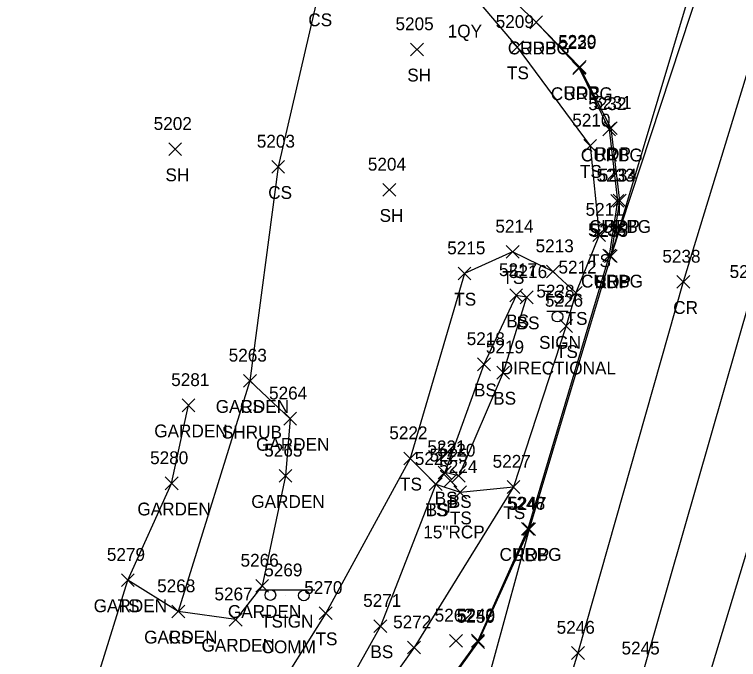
# Model space of a CAD drawing. Extents: x 1462089 to 1464015, y 730534 to 736144.
# Drawn here: x 1462431.4 to 1462544.3, y 731195.5 to 731296.2 of the extents above; entities that cross this region are included whole.
import ezdxf

# ---------------------------------------------------------------- set-up
doc = ezdxf.new("R2010")
doc.units = 0
for name, color, linetype in [('D_A', 7, 'Continuous'), ('D_C', 7, 'Continuous'), ('D_I', 7, 'Continuous'), ('D_TIC', 7, 'Continuous'), ('L_A', 7, 'Continuous'), ('L_C', 7, 'Continuous'), ('L_I', 7, 'Continuous'), ('L_TIC', 7, 'Continuous'), ('LAPB', 7, 'Continuous'), ('LELB', 7, 'Continuous'), ('P_A', 7, 'Continuous'), ('P_I', 7, 'Continuous'), ('P_TIC', 7, 'Continuous'), ('PET', 7, 'Continuous'), ('PRC', 7, 'Continuous'), ('PSP', 7, 'Continuous'), ('R_A', 7, 'Continuous'), ('R_I', 7, 'Continuous'), ('R_TIC', 7, 'Continuous'), ('RC', 7, 'Continuous'), ('S_A', 7, 'Continuous'), ('S_C', 7, 'Continuous'), ('S_I', 7, 'Continuous'), ('SSGN', 7, 'Continuous'), ('U_I', 7, 'Continuous'), ('UDEFAULT', 7, 'Continuous')]:
    doc.layers.add(name, color=color, linetype=linetype)

msp = doc.modelspace()

# ---------------------------------------------------------------- linework, layer by layer
at = {"layer": 'D_TIC'}
for points in [[(1462498.38, 731222.43), (1462500.38, 731224.43)], [(1462500.38, 731222.43), (1462498.38, 731224.43)]]:
    msp.add_lwpolyline(points, dxfattribs=at)
at = {"layer": 'L_TIC'}
for points in [[(1462508.79, 731290.05), (1462510.79, 731292.05)], [(1462510.79, 731290.05), (1462508.79, 731292.05)], [(1462493.16, 731289.7), (1462495.16, 731291.7)], [(1462495.16, 731289.7), (1462493.16, 731291.7)], [(1462455.47, 731274.14), (1462457.47, 731276.14)], [(1462457.47, 731274.14), (1462455.47, 731276.14)], [(1462520.16, 731274.67), (1462522.16, 731276.67)], [(1462522.16, 731274.67), (1462520.16, 731276.67)], [(1462471.54, 731271.38), (1462473.54, 731273.38)], [(1462473.54, 731271.38), (1462471.54, 731273.38)], [(1462488.85, 731267.8), (1462490.85, 731269.8)], [(1462490.85, 731267.8), (1462488.85, 731269.8)], [(1462521.58, 731260.75), (1462523.58, 731262.75)], [(1462523.58, 731260.75), (1462521.58, 731262.75)], [(1462508.08, 731258.12), (1462510.08, 731260.12)], [(1462510.08, 731258.12), (1462508.08, 731260.12)], [(1462514.36, 731255.06), (1462516.36, 731257.06)], [(1462516.36, 731255.06), (1462514.36, 731257.06)], [(1462500.57, 731254.74), (1462502.57, 731256.74)], [(1462502.57, 731254.74), (1462500.57, 731256.74)], [(1462517.92, 731251.74), (1462519.92, 731253.74)], [(1462519.92, 731251.74), (1462517.92, 731253.74)], [(1462517.92, 731251.74), (1462519.92, 731253.74)], [(1462519.92, 731251.74), (1462517.92, 731253.74)], [(1462508.64, 731251.34), (1462510.64, 731253.34)], [(1462510.64, 731251.34), (1462508.64, 731253.34)], [(1462510.26, 731251.04), (1462512.26, 731253.04)], [(1462512.26, 731251.04), (1462510.26, 731253.04)], [(1462510.26, 731251.04), (1462512.26, 731253.04)], [(1462512.26, 731251.04), (1462510.26, 731253.04)], [(1462516.42, 731246.57), (1462518.42, 731248.57)], [(1462518.42, 731246.57), (1462516.42, 731248.57)], [(1462503.61, 731240.58), (1462505.61, 731242.58)], [(1462505.61, 731240.58), (1462503.61, 731242.58)], [(1462506.61, 731239.29), (1462508.61, 731241.29)], [(1462508.61, 731239.29), (1462506.61, 731241.29)], [(1462467.13, 731238.01), (1462469.13, 731240.01)], [(1462469.13, 731238.01), (1462467.13, 731240.01)], [(1462467.13, 731238.01), (1462469.13, 731240.01)], [(1462469.13, 731238.01), (1462467.13, 731240.01)], [(1462457.55, 731234.19), (1462459.55, 731236.19)], [(1462459.55, 731234.19), (1462457.55, 731236.19)], [(1462473.41, 731232.1), (1462475.41, 731234.1)], [(1462475.41, 731232.1), (1462473.41, 731234.1)], [(1462492.12, 731225.9), (1462494.12, 731227.9)], [(1462494.12, 731225.9), (1462492.12, 731227.9)], [(1462492.12, 731225.9), (1462494.12, 731227.9)], [(1462494.12, 731225.9), (1462492.12, 731227.9)], [(1462472.67, 731223.18), (1462474.67, 731225.18)], [(1462474.67, 731223.18), (1462472.67, 731225.18)], [(1462497.49, 731223.71), (1462499.49, 731225.71)], [(1462499.49, 731223.71), (1462497.49, 731225.71)], [(1462497.49, 731223.71), (1462499.49, 731225.71)], [(1462499.49, 731223.71), (1462497.49, 731225.71)], [(1462499.68, 731223.19), (1462501.68, 731225.19)], [(1462501.68, 731223.19), (1462499.68, 731225.19)], [(1462454.92, 731222.01), (1462456.92, 731224.01)], [(1462456.92, 731222.01), (1462454.92, 731224.01)], [(1462496.09, 731221.89), (1462498.09, 731223.89)], [(1462498.09, 731221.89), (1462496.09, 731223.89)], [(1462496.09, 731221.89), (1462498.09, 731223.89)], [(1462498.09, 731221.89), (1462496.09, 731223.89)], [(1462508.22, 731221.45), (1462510.22, 731223.45)], [(1462510.22, 731221.45), (1462508.22, 731223.45)], [(1462508.22, 731221.45), (1462510.22, 731223.45)], [(1462510.22, 731221.45), (1462508.22, 731223.45)], [(1462499.89, 731220.62), (1462501.89, 731222.62)], [(1462501.89, 731220.62), (1462499.89, 731222.62)], [(1462448.1, 731206.92), (1462450.1, 731208.92)], [(1462450.1, 731206.92), (1462448.1, 731208.92)], [(1462448.1, 731206.92), (1462450.1, 731208.92)], [(1462450.1, 731206.92), (1462448.1, 731208.92)], [(1462469.03, 731206.02), (1462471.03, 731208.02)], [(1462471.03, 731206.02), (1462469.03, 731208.02)], [(1462455.97, 731202.03), (1462457.97, 731204.03)], [(1462457.97, 731202.03), (1462455.97, 731204.03)], [(1462455.97, 731202.03), (1462457.97, 731204.03)], [(1462457.97, 731202.03), (1462455.97, 731204.03)], [(1462478.94, 731201.76), (1462480.94, 731203.76)], [(1462480.94, 731201.76), (1462478.94, 731203.76)], [(1462464.91, 731200.76), (1462466.91, 731202.76)], [(1462466.91, 731200.76), (1462464.91, 731202.76)], [(1462487.47, 731199.75), (1462489.47, 731201.75)], [(1462489.47, 731199.75), (1462487.47, 731201.75)], [(1462492.71, 731196.4), (1462494.71, 731198.4)], [(1462494.71, 731196.4), (1462492.71, 731198.4)]]:
    msp.add_lwpolyline(points, dxfattribs=at)
at = {"layer": 'LAPB'}
msp.add_lwpolyline([(1462468.13, 731239.01), (1462474.41, 731233.1), (1462473.67, 731224.18), (1462470.03, 731207.02), (1462465.91, 731201.76), (1462456.97, 731203.03), (1462449.1, 731207.92), (1462455.92, 731223.01), (1462458.55, 731235.19)], dxfattribs=at)
at = {"layer": 'LELB'}
for points in [[(1462469.96, 731320.89), (1462481.75, 731313.7), (1462500.92, 731301.56), (1462509.79, 731291.05), (1462521.16, 731275.67), (1462522.58, 731261.75), (1462518.92, 731252.74), (1462517.42, 731247.57), (1462509.22, 731222.45), (1462493.71, 731197.4), (1462483.1, 731182.49), (1462458.9, 731167.14), (1462446.31, 731163.57), (1462437.33, 731156.38), (1462422.91, 731147.67), (1462410.95, 731131.79), (1462405.84, 731117.78), (1462400.97, 731091.72), (1462399.8, 731078.68)], [(1462481.75, 731313.7), (1462478.79, 731299.32), (1462472.54, 731272.38), (1462468.13, 731239.01), (1462456.97, 731203.03)], [(1462518.92, 731252.74), (1462515.36, 731256.06), (1462509.08, 731259.12), (1462501.57, 731255.74), (1462493.12, 731226.9), (1462479.94, 731202.76), (1462471.29, 731188.94), (1462454.53, 731182.21), (1462439.9, 731174.95), (1462421.08, 731161.18), (1462416.72, 731154.25), (1462404.51, 731136.3), (1462402.49, 731117.3), (1462393.94, 731092.91), (1462391.31, 731079.07), (1462386.09, 731057.45)], [(1462511.26, 731252.04), (1462509.64, 731252.34), (1462504.61, 731241.58), (1462498.49, 731224.71), (1462497.09, 731222.89), (1462488.47, 731200.75), (1462479.7, 731185.03), (1462458.23, 731171.28), (1462446.31, 731163.57), (1462435.33, 731158.03), (1462421.74, 731149.76), (1462409.59, 731132.16), (1462405.84, 731117.78), (1462398.93, 731092.22), (1462395.96, 731078.72), (1462388.79, 731056.92)], [(1462511.26, 731252.04), (1462507.61, 731240.29), (1462500.68, 731224.19), (1462498.49, 731224.71)], [(1462493.12, 731226.9), (1462497.09, 731222.89), (1462500.89, 731221.62), (1462509.22, 731222.45)], [(1462439.9, 731174.95), (1462442.55, 731186.85), (1462449.1, 731207.92)]]:
    msp.add_lwpolyline(points, dxfattribs=at)
at = {"layer": 'P_TIC'}
for points in [[(1462511.75, 731293.93), (1462513.75, 731295.93)], [(1462513.75, 731293.93), (1462511.75, 731295.93)], [(1462518.52, 731286.96), (1462520.52, 731288.96)], [(1462520.52, 731286.96), (1462518.52, 731288.96)], [(1462523.37, 731277.42), (1462525.37, 731279.42)], [(1462525.37, 731277.42), (1462523.37, 731279.42)], [(1462524.76, 731266.1), (1462526.76, 731268.1)], [(1462526.76, 731266.1), (1462524.76, 731268.1)], [(1462523.38, 731257.46), (1462525.38, 731259.46)], [(1462525.38, 731257.46), (1462523.38, 731259.46)], [(1462523.38, 731257.46), (1462525.38, 731259.46)], [(1462525.38, 731257.46), (1462523.38, 731259.46)], [(1462523.38, 731257.46), (1462525.38, 731259.46)], [(1462525.38, 731257.46), (1462523.38, 731259.46)], [(1462534.68, 731253.44), (1462536.68, 731255.44)], [(1462536.68, 731253.44), (1462534.68, 731255.44)], [(1462510.66, 731214.87), (1462512.66, 731216.87)], [(1462512.66, 731214.87), (1462510.66, 731216.87)], [(1462510.66, 731214.87), (1462512.66, 731216.87)], [(1462512.66, 731214.87), (1462510.66, 731216.87)], [(1462502.71, 731197.27), (1462504.71, 731199.27)], [(1462504.71, 731197.27), (1462502.71, 731199.27)], [(1462518.26, 731195.56), (1462520.26, 731197.56)], [(1462520.26, 731195.56), (1462518.26, 731197.56)]]:
    msp.add_lwpolyline(points, dxfattribs=at)
at = {"layer": 'PET'}
for points in [[(1462737.3, 731963.43), (1462717.1, 731889.53), (1462708.57, 731860.87), (1462695.15, 731815.71), (1462691.04, 731802.03), (1462676.87, 731754.3), (1462666.22, 731719.35), (1462652.4, 731671.38), (1462641.38, 731635.73), (1462629.68, 731597.19), (1462612.66, 731543.57), (1462596.76, 731494.09), (1462582.57, 731446.88), (1462571.37, 731410.94), (1462559.84, 731372.74), (1462542.97, 731314.95), (1462524.38, 731258.46), (1462511.66, 731215.87), (1462491.67, 731142.68)], [(1462470.91, 731324.28), (1462502.18, 731305.05), (1462512.75, 731294.93), (1462519.52, 731287.96), (1462524.37, 731278.42), (1462525.76, 731267.1), (1462524.38, 731258.46)], [(1462511.66, 731215.87), (1462503.71, 731198.27), (1462494.96, 731186.15), (1462485.99, 731177.44), (1462472.14, 731168.91), (1462464.38, 731165.52), (1462461.38, 731164.62), (1462435.96, 731153.62), (1462425.08, 731144.55), (1462419.78, 731137.93), (1462416.41, 731133.17), (1462409.32, 731116.8), (1462403.61, 731090.05), (1462401.41, 731079.77), (1462394.86, 731054.21)]]:
    msp.add_lwpolyline(points, dxfattribs=at)
at = {"layer": 'PRC'}
for points in [[(1462748.95, 731961.52), (1462736.51, 731921.31), (1462728.4, 731886.37), (1462719.05, 731858.42), (1462705.39, 731810.89), (1462700.84, 731800.17), (1462687.61, 731751.7), (1462676.23, 731715.79), (1462662.62, 731667.96), (1462651.17, 731633.33), (1462639.17, 731589.06), (1462623.34, 731538.88), (1462607.5, 731490.67), (1462593.43, 731442.93), (1462581.6, 731409.03), (1462569.17, 731365.29), (1462553.75, 731313.65), (1462535.68, 731254.44), (1462519.26, 731196.56), (1462502.24, 731140.65), (1462491.59, 731093.41)], [(1462761.02, 731958.42), (1462747.81, 731917.01), (1462738.76, 731883.17), (1462729.11, 731854.95), (1462715.07, 731806.48), (1462712.12, 731796.98), (1462698.11, 731749.33), (1462686.28, 731711.96), (1462673.04, 731665.23), (1462661.99, 731629.57), (1462648.47, 731585.76), (1462633.36, 731535.92), (1462617.82, 731486.9), (1462603.28, 731439.32), (1462592.21, 731404.81), (1462578.75, 731359.84), (1462563.85, 731311.63), (1462546.16, 731252.05), (1462529.31, 731193.32), (1462512.83, 731138.46), (1462500.46, 731089.18), (1462489.91, 731049.97), (1462473.45, 730997.55), (1462460.79, 730938.78)], [(1462772.41, 731954.34), (1462759.38, 731913.09), (1462748.7, 731879.95), (1462739.42, 731851.91), (1462725.15, 731803.68), (1462721.86, 731793.61), (1462708.1, 731747.06), (1462696.47, 731709.22), (1462683.6, 731662.38), (1462671.41, 731625.3), (1462657.42, 731580.81), (1462643.06, 731532.94), (1462627.44, 731482.74), (1462613.37, 731434.9), (1462602.35, 731399.64), (1462589.57, 731355.87), (1462573.75, 731306.68), (1462555.88, 731246.43), (1462538.49, 731188.95), (1462522.11, 731136.27), (1462509.01, 731086.5)]]:
    msp.add_lwpolyline(points, dxfattribs=at)
at = {"layer": 'PSP'}
msp.add_lwpolyline([(1462735.88, 731965.54), (1462724.35, 731923.62), (1462716.13, 731895.69), (1462706.26, 731861.75), (1462701.8, 731847.13), (1462699.47, 731840.01), (1462692.81, 731817.61), (1462688.62, 731803.32), (1462674.43, 731755.23), (1462670.57, 731742.73), (1462669.1, 731737.25), (1462663.06, 731716.7), (1462649.92, 731672.98), (1462639.27, 731636.28), (1462627.33, 731597.09), (1462624.66, 731584.62), (1462611.69, 731544.09), (1462595.98, 731494.28), (1462581.44, 731447.37), (1462570.16, 731410.41), (1462558.82, 731372.9), (1462541.3, 731315.13), (1462524.38, 731258.46)], dxfattribs=at)
at = {"layer": 'R_TIC'}
for points in [[(1462511.75, 731293.93), (1462513.75, 731295.93)], [(1462513.75, 731293.93), (1462511.75, 731295.93)], [(1462518.45, 731286.79), (1462520.45, 731288.79)], [(1462520.45, 731286.79), (1462518.45, 731288.79)], [(1462523.13, 731277.23), (1462525.13, 731279.23)], [(1462525.13, 731277.23), (1462523.13, 731279.23)], [(1462524.41, 731266.08), (1462526.41, 731268.08)], [(1462526.41, 731266.08), (1462524.41, 731268.08)], [(1462523.15, 731257.56), (1462525.15, 731259.56)], [(1462525.15, 731257.56), (1462523.15, 731259.56)], [(1462510.46, 731214.93), (1462512.46, 731216.93)], [(1462512.46, 731214.93), (1462510.46, 731216.93)], [(1462502.65, 731197.47), (1462504.65, 731199.47)], [(1462504.65, 731197.47), (1462502.65, 731199.47)]]:
    msp.add_lwpolyline(points, dxfattribs=at)
at = {"layer": 'RC'}
msp.add_lwpolyline([(1462512.75, 731294.93), (1462519.45, 731287.79), (1462524.13, 731278.23), (1462525.41, 731267.08), (1462524.15, 731258.56), (1462511.46, 731215.93), (1462503.65, 731198.47), (1462494.88, 731186.33), (1462485.83, 731177.56), (1462472.03, 731169.04), (1462464.35, 731165.64), (1462461.38, 731164.62)], dxfattribs=at)
at = {"layer": 'SSGN'}
for p, q in [((1462514.42, 731249.86), (1462517.75, 731249.86)), ((1462516.06, 731249.02), (1462516.06, 731249.02)), ((1462469.66, 731206.43), (1462478.26, 731206.43)), ((1462473.68, 731205.52), (1462473.68, 731205.52))]:
    msp.add_line(p, q, dxfattribs=at)
for centre in [(1462516.06, 731249.02), (1462471.32, 731205.59), (1462476.54, 731205.52)]:
    msp.add_circle(centre, 0.833, dxfattribs=at)
at = {"layer": 'UDEFAULT'}
for points in [[(1462499.24, 731197.45), (1462501.24, 731199.45)], [(1462501.24, 731197.45), (1462499.24, 731199.45)]]:
    msp.add_lwpolyline(points, dxfattribs=at)

# ---------------------------------------------------------------- texts
at = {"layer": 'D_A'}
msp.add_text('P', height=2, dxfattribs=at).set_placement((1462498.75, 731218.43))
at = {"layer": 'D_C'}
msp.add_text('15"RCP', height=2, dxfattribs=at).set_placement((1462495.15, 731214.43))
at = {"layer": 'D_I'}
msp.add_text('5225', height=2, dxfattribs=at).set_placement((1462496.12, 731226.43))
at = {"layer": 'L_A'}
for s, p in [('CS', (1462477.23, 731294.32)), ('SH', (1462492.65, 731285.7)), ('TS', (1462508.2, 731286.05)), ('TS', (1462519.57, 731270.67)), ('SH', (1462454.96, 731270.14)), ('CS', (1462470.98, 731267.38)), ('SH', (1462488.34, 731263.8)), ('TS', (1462520.99, 731256.75)), ('TS', (1462507.49, 731254.12)), ('TS', (1462499.98, 731250.74)), ('TS', (1462513.77, 731251.06)), ('BS', (1462508.08, 731247.34)), ('BS', (1462509.7, 731247.04)), ('BS', (1462509.7, 731247.04)), ('TS', (1462517.33, 731247.74)), ('TS', (1462517.33, 731247.74)), ('TS', (1462515.83, 731242.57)), ('BS', (1462503.06, 731236.58)), ('BS', (1462506.05, 731235.29)), ('GARDEN', (1462462.8, 731234.01)), ('CS', (1462466.57, 731234.01)), ('GARDEN', (1462453.22, 731230.19)), ('GARDEN', (1462469.08, 731228.1)), ('TS', (1462491.53, 731221.9)), ('TS', (1462491.53, 731221.9)), ('GARDEN', (1462468.34, 731219.18)), ('BS', (1462496.93, 731219.71)), ('BS', (1462496.93, 731219.71)), ('BS', (1462499.12, 731219.19)), ('GARDEN', (1462450.59, 731218.01)), ('TS', (1462495.49, 731217.89)), ('BS', (1462495.53, 731217.89)), ('TS', (1462499.3, 731216.62)), ('TS', (1462507.63, 731217.45)), ('TS', (1462507.63, 731217.45)), ('GARDEN', (1462443.77, 731202.92)), ('TS', (1462447.51, 731202.92)), ('GARDEN', (1462464.7, 731202.02)), ('GARDEN', (1462451.64, 731198.03)), ('CS', (1462455.41, 731198.03)), ('TS', (1462478.35, 731197.76)), ('GARDEN', (1462460.58, 731196.76)), ('BS', (1462486.91, 731195.75))]:
    msp.add_text(s, height=2, dxfattribs=at).set_placement(p)
at = {"layer": 'L_C'}
for s, p in [('1QY', (1462498.96, 731292.56)), ('SHRUB', (1462463.76, 731230.01))]:
    msp.add_text(s, height=2, dxfattribs=at).set_placement(p)
at = {"layer": 'L_I'}
for s, p in [('5205', (1462490.82, 731293.7)), ('5209', (1462506.44, 731294.05)), ('5210', (1462518.38, 731278.67)), ('5202', (1462453.13, 731278.14)), ('5203', (1462469.2, 731275.38)), ('5204', (1462486.51, 731271.8)), ('5211', (1462520.45, 731264.75)), ('5214', (1462506.39, 731262.12)), ('5215', (1462498.88, 731258.74)), ('5213', (1462512.66, 731259.06)), ('5217', (1462506.94, 731255.34)), ('5216', (1462508.51, 731255.04)), ('5216', (1462508.51, 731255.04)), ('5212', (1462516.22, 731255.74)), ('5212', (1462516.22, 731255.74)), ('5226', (1462514.1, 731250.57)), ('5218', (1462501.92, 731244.58)), ('5219', (1462504.91, 731243.29)), ('5263', (1462464.82, 731242.01)), ('5263', (1462464.82, 731242.01)), ('5281', (1462455.86, 731238.19)), ('5264', (1462471.11, 731236.1)), ('5222', (1462489.86, 731229.9)), ('5222', (1462489.86, 731229.9)), ('5221', (1462495.79, 731227.71)), ('5221', (1462495.79, 731227.71)), ('5265', (1462470.36, 731227.18)), ('5220', (1462497.33, 731227.19)), ('5280', (1462452.57, 731226.01)), ('5223', (1462493.83, 731225.89)), ('5223', (1462493.83, 731225.89)), ('5227', (1462505.96, 731225.45)), ('5227', (1462505.96, 731225.45)), ('5224', (1462497.63, 731224.62)), ('5279', (1462445.83, 731210.92)), ('5279', (1462445.83, 731210.92)), ('5266', (1462466.67, 731210.02)), ('5268', (1462453.67, 731206.03)), ('5268', (1462453.67, 731206.03)), ('5270', (1462476.6, 731205.76)), ('5267', (1462462.6, 731204.76)), ('5271', (1462485.78, 731203.75)), ('5272', (1462490.45, 731200.4))]:
    msp.add_text(s, height=2, dxfattribs=at).set_placement(p)
at = {"layer": 'P_A'}
for s, p in [('RDP', (1462510.24, 731289.93)), ('RDP', (1462517.01, 731282.96)), ('RDP', (1462521.86, 731273.42)), ('RDP', (1462523.25, 731262.1)), ('SHP', (1462521.92, 731253.46)), ('RDP', (1462521.87, 731253.46)), ('RDP', (1462521.87, 731253.46)), ('CR', (1462534.11, 731249.44)), ('RDP', (1462509.14, 731210.87)), ('RDP', (1462509.14, 731210.87))]:
    msp.add_text(s, height=2, dxfattribs=at).set_placement(p)
at = {"layer": 'P_I'}
for s, p in [('5230', (1462516.18, 731290.96)), ('5231', (1462521.68, 731281.42)), ('5234', (1462522.5, 731270.1)), ('5235', (1462521.12, 731261.46)), ('5235', (1462521.12, 731261.46)), ('5235', (1462521.12, 731261.46)), ('5238', (1462532.42, 731257.44)), ('5237', (1462542.9, 731255.05)), ('5247', (1462508.4, 731218.87)), ('5247', (1462508.4, 731218.87)), ('5250', (1462500.37, 731201.27)), ('5246', (1462515.94, 731199.56)), ('5245', (1462526.05, 731196.32))]:
    msp.add_text(s, height=2, dxfattribs=at).set_placement(p)
at = {"layer": 'R_A'}
for p in [(1462508.33, 731289.93), (1462515.03, 731282.79), (1462519.71, 731273.23), (1462521, 731262.08), (1462519.74, 731253.56), (1462507.04, 731210.93)]:
    msp.add_text('CURBG', height=2, dxfattribs=at).set_placement(p)
at = {"layer": 'R_I'}
for s, p in [('5229', (1462516.18, 731290.79)), ('5232', (1462520.87, 731281.23)), ('5233', (1462522.15, 731270.08)), ('5236', (1462520.84, 731261.56)), ('5248', (1462508.2, 731218.93)), ('5249', (1462500.39, 731201.47))]:
    msp.add_text(s, height=2, dxfattribs=at).set_placement(p)
at = {"layer": 'S_A'}
for s, p in [('SIGN', (1462513.2, 731244)), ('TSIGN', (1462469.86, 731200.51))]:
    msp.add_text(s, height=2, dxfattribs=at).set_placement(p)
at = {"layer": 'S_C'}
for s, p in [('DIRECTIONAL', (1462507.21, 731240)), ('COMM', (1462469.95, 731196.51))]:
    msp.add_text(s, height=2, dxfattribs=at).set_placement(p)
at = {"layer": 'S_I'}
for s, p in [('5228', (1462512.78, 731252)), ('5269', (1462470.36, 731208.51))]:
    msp.add_text(s, height=2, dxfattribs=at).set_placement(p)
at = {"layer": 'U_I'}
msp.add_text('5262', height=2, dxfattribs=at).set_placement((1462496.93, 731201.45))

doc.saveas('drawing.dxf')
